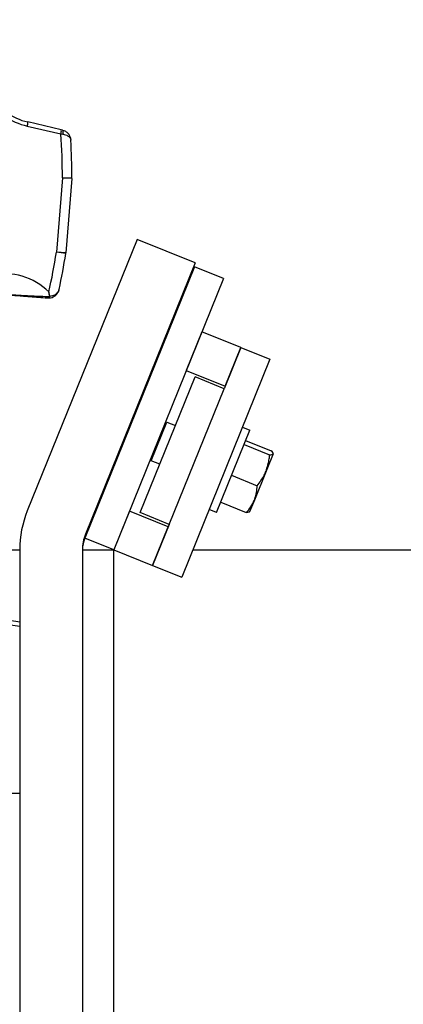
# Model space of a CAD drawing. Header units: inches. Extents: x 170 to 284, y 215 to 248.
# Tile 665 of 1056: x 210.855 to 211.012, y 243.847 to 244.25. Entities that reach past the tile are written whole.
import ezdxf

# ---------------------------------------------------------------- set-up
doc = ezdxf.new("R2010")
doc.units = ezdxf.units.IN
doc.header["$LTSCALE"] = 0.25
doc.header["$MEASUREMENT"] = 0
doc.layers.add('LH FRONT OF HOOD', color=7, linetype='Continuous')
pattern_1 = [(45, (200.7563139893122, 238.187647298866), (-0.03026527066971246, 0.03026527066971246), [])]

msp = doc.modelspace()

# ---------------------------------------------------------------- hatches: boundary and pattern name
at = {"layer": 'LH FRONT OF HOOD'}
h = msp.add_hatch(dxfattribs=at)
h.set_pattern_fill('ANSI31', color=256, scale=0.34241245, angle=2.8e-322, style=0)
h.set_pattern_definition([(45, (200.7896657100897, 238.187647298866), (-0.03026527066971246, 0.03026527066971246), [])])
edge = h.paths.add_edge_path(flags=0)
edge.add_arc((211.0763061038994, 244.0798696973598), 0.021400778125, 89.9999999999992, 390.52248781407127, ccw=False)
edge.add_line((211.0763061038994, 244.1012704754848), (211.1490687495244, 244.1012704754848))
edge.add_arc((211.1490687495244, 244.5121654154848), 0.4108949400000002, 270, 450.0000000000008)
edge.add_line((211.1490687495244, 244.9230603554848), (210.6654111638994, 244.9230603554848))
edge.add_arc((210.6654111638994, 244.9273405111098), 0.004280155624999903, 180.0000000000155, 269.9999999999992, ccw=False)
edge.add_line((210.6611310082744, 244.9273405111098), (210.6611310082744, 244.9701420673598))
edge.add_arc((210.6654111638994, 244.9701420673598), 0.004280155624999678, 360, 540, ccw=False)
edge.add_line((210.6696913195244, 244.9701420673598), (210.6696913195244, 244.9273405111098))
edge.add_line((210.6696913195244, 244.9273405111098), (210.6664589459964, 244.9273405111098))
edge.add_line((210.6664589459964, 244.9273405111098), (210.6664589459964, 244.9701420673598))
edge.add_arc((210.6654111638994, 244.9701420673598), 0.001047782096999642, 360, 540.0000000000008)
edge.add_line((210.6643633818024, 244.9701420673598), (210.6643633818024, 244.9273405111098))
edge.add_arc((210.6654111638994, 244.9273405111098), 0.001047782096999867, 180, 270)
edge.add_line((210.6654111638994, 244.9262927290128), (211.1490687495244, 244.9262927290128))
edge.add_arc((211.1490687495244, 244.5121654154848), 0.4141273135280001, 269.9999999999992, 450, ccw=False)
edge.add_line((211.1490687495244, 244.0980381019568), (211.0763061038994, 244.0980381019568))
edge.add_arc((211.0763061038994, 244.0798696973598), 0.018168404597, 450.0000000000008, 750.5224878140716)
edge.add_arc((211.0910543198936, 244.0885648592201), 0.001047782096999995, 390.5224878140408, 495.0000000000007)
edge.add_line((211.0903134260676, 244.0893057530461), (211.0816182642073, 244.0806105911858))
edge.add_line((211.0816182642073, 244.0806105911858), (211.0793326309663, 244.0828962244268))
edge.add_line((211.0793326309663, 244.0828962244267), (211.0880277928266, 244.091591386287))
edge.add_arc((211.0910543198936, 244.0885648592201), 0.004280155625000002, 390.522487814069, 495.0000000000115, ccw=False)
h = msp.add_hatch(dxfattribs=at)
h.set_pattern_fill('ANSI31', color=256, scale=0.34241245, style=0)
h.set_pattern_definition(pattern_1)
edge = h.paths.add_edge_path(flags=0)
edge.add_line((211.1157170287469, 244.9187801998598), (210.7733045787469, 244.9187801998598))
edge.add_line((210.7733045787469, 244.9187801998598), (210.7733045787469, 244.9230603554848))
edge.add_line((210.7733045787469, 244.9230603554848), (211.1157170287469, 244.9230603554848))
edge.add_arc((211.1157170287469, 244.5121654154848), 0.4108949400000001, 269.9999999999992, 450, ccw=False)
edge.add_line((211.1157170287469, 244.1012704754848), (211.0429543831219, 244.1012704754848))
edge.add_line((211.0429543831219, 244.1012704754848), (211.0429543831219, 244.1055506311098))
edge.add_line((211.0429543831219, 244.1055506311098), (211.1157170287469, 244.1055506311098))
edge.add_arc((211.1157170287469, 244.5121654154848), 0.406614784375, 270, 450.0000000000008)
h = msp.add_hatch(dxfattribs=at)
h.set_pattern_fill('ANSI31', color=256, scale=0.34241245, angle=2.8e-322, style=0)
h.set_pattern_definition(pattern_1)
edge = h.paths.add_edge_path(flags=0)
edge.add_arc((210.8302866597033, 244.0816600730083), 0.001712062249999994, 445.455402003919, 467.6658223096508)
edge.add_line((210.8297671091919, 244.0832913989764), (210.8290345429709, 244.0855915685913))
edge.add_arc((210.8302866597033, 244.0816600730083), 0.004126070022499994, 445.4554020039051, 467.6658223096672, ccw=False)
edge.add_arc((210.8295812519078, 244.0727853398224), 0.01302879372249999, 396.9315693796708, 445.45540200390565, ccw=False)
edge.add_arc((210.8250990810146, 244.0699814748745), 0.01830194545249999, 355.45540200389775, 395.516775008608, ccw=False)
edge.add_arc((210.8316185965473, 244.0694632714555), 0.01176186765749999, 287.5962596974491, 355.45540200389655, ccw=False)
edge.add_arc((210.8295893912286, 244.07288774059), 0.01566536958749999, 230.7124700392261, 290.88620181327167, ccw=False)
edge.add_arc((210.8354548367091, 244.0805622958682), 0.02532140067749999, 208.3096502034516, 231.4363353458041, ccw=False)
edge.add_arc((210.8268264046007, 244.0748591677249), 0.01504902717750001, 167.6111203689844, 204.77005164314, ccw=False)
edge.add_arc((210.8391110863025, 244.0725430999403), 0.02754708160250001, 448.763905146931, 528.3879757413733, ccw=False)
edge.add_arc((210.8387280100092, 244.1087776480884), 0.008748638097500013, 276.4140209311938, 423.3968342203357)
edge.add_arc((210.8634658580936, 244.1693613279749), 0.05672062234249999, 175.0260377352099, 248.465301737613, ccw=False)
edge.add_arc((211.0213947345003, 244.1580105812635), 0.2150521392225, 518.8814295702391, 535.6614556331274, ccw=False)
edge.add_arc((210.847315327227, 244.2241611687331), 0.02884824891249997, 460.61424547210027, 516.869158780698, ccw=False)
edge.add_arc((210.8343657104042, 244.2799088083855), 0.0284373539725, 285.5759958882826, 339.1744695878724)
edge.add_arc((210.8468348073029, 244.2747270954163), 0.01494630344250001, 340.7468428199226, 396.0025941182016)
edge.add_arc((210.8432776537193, 244.2731893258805), 0.0187470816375, 393.4132765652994, 426.8950179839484)
edge.add_arc((210.8458788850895, 244.2778258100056), 0.0134739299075, 429.3329594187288, 467.7290477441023)
edge.add_arc((210.8438750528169, 244.2850266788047), 0.006011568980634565, 470.4379345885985, 491.1729756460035)
edge.add_arc((210.8530620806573, 244.2770144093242), 0.01816498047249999, 496.3546620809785, 535.455402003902)
edge.add_arc((210.8458598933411, 244.2775868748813), 0.01094007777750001, 535.4554020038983, 625.4554020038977)
edge.add_arc((210.8451409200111, 244.2685414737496), 0.001866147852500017, 265.4554020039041, 281.0976484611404)
edge.add_line((210.8455001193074, 244.2667102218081), (210.8459647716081, 244.2643413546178))
edge.add_arc((210.8451409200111, 244.2685414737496), 0.004280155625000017, 265.4554020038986, 281.09764846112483, ccw=False)
edge.add_arc((210.8458598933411, 244.2775868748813), 0.01335408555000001, 175.4554020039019, 265.4554020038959, ccw=False)
edge.add_arc((210.8530620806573, 244.2770144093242), 0.020578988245, 496.06676031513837, 535.4554020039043, ccw=False)
edge.add_arc((210.8438750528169, 244.2850266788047), 0.008425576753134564, 470.0330691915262, 491.9551129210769, ccw=False)
edge.add_arc((210.8458788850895, 244.2778258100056), 0.01588793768, 429.1457042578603, 467.92598269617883, ccw=False)
edge.add_arc((210.8432776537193, 244.2731893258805), 0.02116108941, 393.5599327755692, 427.0325737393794, ccw=False)
edge.add_arc((210.8468348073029, 244.2747270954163), 0.01736031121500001, 340.63565013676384, 395.8212553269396, ccw=False)
edge.add_arc((210.8343657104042, 244.2799088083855), 0.030851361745, 285.3735592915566, 339.23493959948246, ccw=False)
edge.add_arc((210.847315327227, 244.2241611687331), 0.02643424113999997, 460.3971115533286, 516.7790151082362)
edge.add_arc((211.0213947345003, 244.1580105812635), 0.21263813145, 518.8930704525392, 535.6650915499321)
edge.add_arc((210.8634658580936, 244.1693613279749), 0.05430661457, 535.0120286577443, 608.5699368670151)
edge.add_arc((210.8387280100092, 244.1087776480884), 0.01116264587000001, 275.516440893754, 423.9844891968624, ccw=False)
edge.add_arc((210.8391110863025, 244.0725430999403), 0.02513307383, 448.4268021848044, 528.4260597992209)
edge.add_arc((210.8268264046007, 244.0748591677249), 0.01263501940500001, 527.5384492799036, 564.4380987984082)
edge.add_arc((210.8354548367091, 244.0805622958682), 0.022907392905, 208.499708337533, 231.4751172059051)
edge.add_arc((210.8295893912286, 244.07288774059), 0.01325136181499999, 230.6476424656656, 291.190651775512)
edge.add_arc((210.8316185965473, 244.0694632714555), 0.009347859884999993, 287.1779261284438, 355.4554020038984)
edge.add_arc((210.8250990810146, 244.0699814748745), 0.01588793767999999, 355.4554020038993, 395.4075808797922)
edge.add_arc((210.8295812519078, 244.0727853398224), 0.01061478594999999, 397.0899033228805, 445.4554020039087)

# ---------------------------------------------------------------- linework, layer by layer
for p, q in [((210.8577264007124, 244.2063432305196), (210.8714616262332, 244.2031166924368)), ((210.8716303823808, 244.2048010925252), (210.85789515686, 244.2080276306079)), ((210.8714616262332, 244.2031166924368), (210.872210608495, 244.2030301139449)), ((210.8720955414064, 244.2046918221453), (210.8716303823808, 244.2048010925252)), ((210.8720731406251, 244.1851309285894), (210.8696589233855, 244.1547576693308)), ((210.8759313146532, 244.1848242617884), (210.8720731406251, 244.1851309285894)), ((210.8759313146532, 244.1848242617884), (210.8735170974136, 244.1544510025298)), ((210.9026386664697, 244.1599394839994), (210.8577441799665, 244.0488217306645)), ((210.9264496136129, 244.1503192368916), (210.9026386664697, 244.1599394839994)), ((210.8735170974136, 244.1544510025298), (210.8696589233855, 244.1547576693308)), ((210.9264496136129, 244.1503192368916), (210.8815551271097, 244.0392014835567)), ((210.9261379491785, 244.1487158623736), (210.8812434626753, 244.0375981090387)), ((210.9261379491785, 244.1487158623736), (210.9258489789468, 244.1488326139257)), ((210.93804342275, 244.1439057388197), (210.9261379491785, 244.1487158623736)), ((210.93804342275, 244.1439057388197), (210.8931489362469, 244.0327879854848)), ((210.8659667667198, 244.1359835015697), (210.8660455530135, 244.1359786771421)), ((210.8659667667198, 244.1359835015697), (210.8660388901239, 244.1359777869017)), ((210.8660722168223, 244.1364153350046), (210.8659961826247, 244.1364184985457)), ((210.9292248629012, 244.1220790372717), (210.9228113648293, 244.1062050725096)), ((210.9450988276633, 244.1156655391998), (210.9292248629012, 244.1220790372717)), ((210.9450988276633, 244.1156655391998), (210.938284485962, 244.09879945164)), ((210.9386853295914, 244.0997915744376), (210.9450988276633, 244.1156655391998)), ((210.9450988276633, 244.1156655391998), (210.9570043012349, 244.1108554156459)), ((210.9570043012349, 244.1108554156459), (210.9209283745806, 244.0215643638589)), ((210.9228113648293, 244.1062050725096), (210.9386853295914, 244.0997915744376)), ((210.9039317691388, 244.0480506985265), (210.9263790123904, 244.103609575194)), ((210.938284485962, 244.09879945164), (210.9263790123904, 244.103609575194)), ((210.9158372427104, 244.0432405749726), (210.938284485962, 244.09879945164)), ((210.9084817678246, 244.0692938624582), (210.9148952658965, 244.0851678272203)), ((210.9141909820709, 244.0848688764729), (210.9148952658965, 244.0851678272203)), ((210.9148952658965, 244.0851678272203), (210.9183621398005, 244.0837671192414)), ((210.9351712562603, 244.0481331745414), (210.948793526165, 244.0818494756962)), ((210.9457774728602, 244.0830680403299), (210.948793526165, 244.0818494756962)), ((210.9470928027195, 244.0776400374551), (210.9575856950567, 244.073400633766)), ((210.9464217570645, 244.0759791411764), (210.9569146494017, 244.0717397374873)), ((210.9084817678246, 244.0692938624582), (210.9081828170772, 244.0699981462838)), ((210.9119486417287, 244.0678931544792), (210.9084817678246, 244.0692938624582)), ((210.9583135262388, 244.0721405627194), (210.9554227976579, 244.0649857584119)), ((210.9554227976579, 244.0649857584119), (210.9506479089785, 244.053167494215)), ((210.9413113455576, 244.0633304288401), (210.9518042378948, 244.0590910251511)), ((210.9506479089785, 244.053167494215), (210.948728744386, 244.0484173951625)), ((210.8995624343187, 244.0486619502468), (210.8931489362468, 244.0327879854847)), ((210.9154363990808, 244.0422484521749), (210.8995624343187, 244.0486619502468)), ((210.9351712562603, 244.0481331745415), (210.9321552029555, 244.0493517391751)), ((210.9368719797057, 244.0523426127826), (210.9473648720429, 244.0481032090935)), ((210.9158372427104, 244.0432405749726), (210.9039317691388, 244.0480506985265)), ((210.9158372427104, 244.0432405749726), (210.909022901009, 244.0263744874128)), ((210.909022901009, 244.0263744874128), (210.9154363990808, 244.0422484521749)), ((210.8812434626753, 244.0375981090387), (210.8810242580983, 244.0376866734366)), ((210.8931489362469, 244.0327879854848), (210.8812434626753, 244.0375981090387)), ((210.8333869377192, 244.0327879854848), (210.8546275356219, 244.0327879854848)), ((210.8546275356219, 244.0327879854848), (210.8546275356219, 239.7800253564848)), ((210.8803084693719, 244.0327879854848), (210.8931489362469, 244.0327879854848)), ((210.8803084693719, 244.0327879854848), (210.8803084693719, 239.7800253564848)), ((210.8931489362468, 244.0327879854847), (210.909022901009, 244.0263744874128)), ((210.8931489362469, 239.7800253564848), (210.8931489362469, 244.0327879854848)), ((210.9254630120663, 244.0327879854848), (211.5266119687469, 244.0327879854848)), ((210.909022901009, 244.0263744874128), (210.9209283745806, 244.0215643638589)), ((210.8546275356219, 244.0032483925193), (210.8470902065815, 244.0043984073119)), ((210.8470554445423, 244.0027059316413), (210.8546275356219, 244.0015506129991))]:
    msp.add_line(p, q, dxfattribs=at)
at = {"layer": 'LH FRONT OF HOOD', "flags": 128}
msp.add_lwpolyline([(210.8720955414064, 244.2046918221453), (210.8721781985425, 244.2046415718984), (210.8722442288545, 244.2045346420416), (210.8722913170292, 244.2043747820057), (210.8723178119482, 244.2041675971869), (210.872322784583, 244.203920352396), (210.8723060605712, 244.2036417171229), (210.8722682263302, 244.2033414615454), (210.872210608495, 244.2030301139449)], dxfattribs=at)
at = {"layer": 'LH FRONT OF HOOD'}
for centre, radius, start, end in [((210.8640690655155, 244.233343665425), 0.02773540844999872, 235.2927752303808, 256.7803504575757), ((210.8638462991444, 244.2333613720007), 0.02602334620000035, 235.2927752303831, 256.7803504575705), ((210.8545133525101, 244.207515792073), 0.003420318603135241, 339.9510814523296, 8.606438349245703), ((210.8682485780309, 244.2042892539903), 0.003420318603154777, 339.9510814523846, 8.60643834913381), ((210.6580723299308, 244.1868581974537), 0.2140077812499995, 359.537557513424, 4.357045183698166), ((210.657493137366, 244.1869042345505), 0.2184591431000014, 359.537557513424, 3.604432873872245), ((210.8737526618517, 244.2833702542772), 0.09825368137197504, 269.0205541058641, 271.2786452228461), ((210.8714939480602, 244.1851769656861), 0.004451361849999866, 355.455402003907, 359.5375575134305), ((210.6580723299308, 244.1868581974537), 0.2140077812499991, 346.9167998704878, 351.3732464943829), ((210.8557983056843, 244.0574865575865), 0.09825368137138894, 79.63215878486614, 81.89024990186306), ((210.657493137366, 244.1869042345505), 0.2184591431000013, 347.4535877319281, 351.3732464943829), ((210.8690797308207, 244.1548037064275), 0.004451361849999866, 351.3732464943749, 355.455402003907), ((210.8484160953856, 244.1202048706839), 0.02568093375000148, 45.15842060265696, 101.96202785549), ((210.8763140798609, 244.1355022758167), 0.01035849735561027, 174.925481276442, 177.3372458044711), ((210.8660400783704, 244.135994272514), 1.652837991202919e-05, 265.8773763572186, 289.3432568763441), ((210.8825107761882, 244.1351923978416), 0.01648398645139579, 175.7453510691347, 177.2659777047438), ((210.8660431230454, 244.1415568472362), 0.005005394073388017, 278.3034086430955, 279.8674943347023), ((210.8974290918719, 244.0327879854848), 0.04280155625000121, 158.0000000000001, 179.9999999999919), ((210.8974290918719, 244.0327879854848), 0.01712062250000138, 157.9999999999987, 179.9999999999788), ((210.8931489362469, 244.0327879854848), 0.01284046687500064, 157.9999999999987, 180)]:
    msp.add_arc(centre, radius, start, end, dxfattribs=at)
for points, knots in [([(210.8720955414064, 244.2046918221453), (210.872314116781, 244.2046295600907), (210.8729604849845, 244.2044454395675), (210.8740079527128, 244.2038094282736), (210.8749201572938, 244.2027536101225), (210.8753418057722, 244.2017352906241), (210.8754708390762, 244.2011034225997), (210.8755030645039, 244.2008459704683), (210.8755134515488, 244.2007316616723), (210.8755173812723, 244.2006795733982), (210.8755191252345, 244.2006541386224), (210.8755198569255, 244.2006426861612), (210.8755201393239, 244.2006382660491)], [0, 0, 0, 0, 0.1104035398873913, 0.3264838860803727, 0.6076768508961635, 0.8402493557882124, 0.9291761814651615, 0.9682100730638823, 0.985697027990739, 0.9935617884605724, 0.9975151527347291, 1, 1, 1, 1]), ([(210.872210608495, 244.2030301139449), (210.8724268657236, 244.2029984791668), (210.8730662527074, 244.2029049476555), (210.8740935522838, 244.2025455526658), (210.8749754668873, 244.201922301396), (210.8753697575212, 244.2013072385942), (210.875482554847, 244.2009218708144), (210.8755082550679, 244.200764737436), (210.8755157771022, 244.2006950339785), (210.8755184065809, 244.2006633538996), (210.8755195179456, 244.2006479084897), (210.8755199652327, 244.2006409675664), (210.8755201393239, 244.2006382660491)], [0, 0, 0, 0, 0.1103944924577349, 0.3263927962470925, 0.6075324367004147, 0.84060787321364, 0.9294984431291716, 0.9684249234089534, 0.9858245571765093, 0.9936329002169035, 0.9975218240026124, 1, 1, 1, 1]), ([(210.8659961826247, 244.1364184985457), (210.8647632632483, 244.1364747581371), (210.8622945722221, 244.1365874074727), (210.8587048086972, 244.1367496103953), (210.8556176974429, 244.1369012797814), (210.8532381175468, 244.1370360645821), (210.8516857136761, 244.1371345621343), (210.8506904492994, 244.1372026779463), (210.8500584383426, 244.1372480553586), (210.849659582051, 244.1372775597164), (210.8494084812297, 244.137296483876), (210.8492355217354, 244.1373096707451), (210.8491272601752, 244.1373180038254), (210.849078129, 244.1373218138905), (210.8490740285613, 244.1373221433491), (210.8490722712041, 244.1373222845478)], [0, 0, 0, 0, 0.2019912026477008, 0.4044496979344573, 0.6088048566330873, 0.7472867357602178, 0.8378383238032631, 0.8960050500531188, 0.9331273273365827, 0.9568423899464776, 0.9721219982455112, 0.9821627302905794, 0.9924314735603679, 0.9967562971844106, 0.9999999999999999, 0.9999999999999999, 0.9999999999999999, 0.9999999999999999]), ([(210.8490848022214, 244.1373211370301), (210.8490863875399, 244.137321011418), (210.8490901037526, 244.1373207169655), (210.8491403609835, 244.1373167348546), (210.8492505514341, 244.1373080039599), (210.8494261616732, 244.1372940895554), (210.8496821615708, 244.1372738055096), (210.8500888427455, 244.1372415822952), (210.850733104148, 244.1371905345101), (210.8517463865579, 244.1371102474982), (210.8533222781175, 244.1369853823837), (210.8557230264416, 244.1367951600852), (210.858789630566, 244.1365521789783), (210.8623300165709, 244.1362716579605), (210.8647466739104, 244.1360801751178), (210.8659667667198, 244.1359835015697)], [0, 0, 0, 0, 0.003085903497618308, 0.007233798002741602, 0.01731150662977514, 0.02732238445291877, 0.04265796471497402, 0.06654606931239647, 0.1040048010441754, 0.1627312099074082, 0.2541116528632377, 0.393603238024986, 0.5985768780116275, 0.797334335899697, 0.9999999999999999, 0.9999999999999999, 0.9999999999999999, 0.9999999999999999]), ([(210.8660388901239, 244.1359777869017), (210.8664670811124, 244.1359809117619), (210.8673110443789, 244.1359870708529), (210.8686019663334, 244.1364728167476), (210.8698825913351, 244.137457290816), (210.8705006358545, 244.1385709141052), (210.8707015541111, 244.1393018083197), (210.8707282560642, 244.1394156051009), (210.87073469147, 244.1394444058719), (210.8707355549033, 244.1394482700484)], [0, 0, 0, 0, 0.1732409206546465, 0.3414573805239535, 0.5985081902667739, 0.9384150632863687, 0.9844493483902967, 0.9979135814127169, 1, 1, 1, 1]), ([(210.8665249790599, 244.1384141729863), (210.8665261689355, 244.1384063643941), (210.8666180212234, 244.1378035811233), (210.8666924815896, 244.1371998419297), (210.8667659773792, 244.1366039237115)], [0, 0, 0, 0, 0.01295422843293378, 1, 1, 1, 1]), ([(210.8669008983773, 244.1366254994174), (210.8667832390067, 244.1372147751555), (210.8666640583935, 244.1378116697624), (210.8665267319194, 244.1384065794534), (210.8665249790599, 244.1384141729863)], [0, 0, 0, 0, 0.9872358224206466, 1, 1, 1, 1]), ([(210.8707355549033, 244.1394482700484), (210.8707348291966, 244.1394450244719), (210.8707293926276, 244.1394207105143), (210.8707066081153, 244.13932448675), (210.8706742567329, 244.1392106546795), (210.8704772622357, 244.1386210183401), (210.8699328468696, 244.1377642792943), (210.8687189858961, 244.1369790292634), (210.8676584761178, 244.1366768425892), (210.8670819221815, 244.1366377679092), (210.8669008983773, 244.1366254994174)], [0, 0, 0, 0, 0.002292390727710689, 0.01717324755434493, 0.06815791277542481, 0.08374770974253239, 0.4445090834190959, 0.728832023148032, 0.914859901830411, 1, 1, 1, 1]), ([(210.8660455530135, 244.1359786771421), (210.866194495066, 244.1359835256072), (210.8663998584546, 244.135990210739), (210.866618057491, 244.1360968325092), (210.8667396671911, 244.1361893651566), (210.8668197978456, 244.136288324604), (210.866870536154, 244.136392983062), (210.8668934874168, 244.136471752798), (210.8669029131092, 244.1365473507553), (210.8669031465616, 244.1365952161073), (210.8669012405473, 244.1366208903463), (210.8669008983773, 244.1366254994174)], [0, 0, 0, 0, 0.3645929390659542, 0.5027058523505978, 0.6105078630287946, 0.7482334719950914, 0.8124580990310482, 0.8899537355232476, 0.9408504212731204, 0.9893813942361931, 1, 1, 1, 1]), ([(210.8667659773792, 244.1366039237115), (210.8667660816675, 244.1366027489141), (210.866766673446, 244.1365960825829), (210.8667645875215, 244.1365828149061), (210.8667537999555, 244.1365614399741), (210.8667327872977, 244.1365396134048), (210.8666889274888, 244.1365084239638), (210.8666248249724, 244.1364796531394), (210.8665319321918, 244.1364513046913), (210.8663495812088, 244.1364149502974), (210.8661912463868, 244.1364151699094), (210.8660722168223, 244.1364153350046)], [0, 0, 0, 0, 0.004695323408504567, 0.02664338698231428, 0.05219506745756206, 0.09877045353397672, 0.1450743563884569, 0.2652549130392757, 0.3748338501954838, 0.530025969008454, 1, 1, 1, 1]), ([(210.9583135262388, 244.0721405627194), (210.9583202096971, 244.0721607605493), (210.9583708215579, 244.0723137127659), (210.9582521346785, 244.0726886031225), (210.9578091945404, 244.0731618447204), (210.9575856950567, 244.073400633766)], [0, 0, 0, 0, 0.07009191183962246, 0.5307854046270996, 1, 1, 1, 1]), ([(210.9554227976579, 244.0649857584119), (210.9559615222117, 244.0666877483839), (210.9566605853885, 244.0688962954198), (210.9568672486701, 244.0712092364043), (210.9569146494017, 244.0717397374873)], [0, 0, 0, 0, 0.7706378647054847, 1, 1, 1, 1]), ([(210.9569146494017, 244.0717397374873), (210.9572663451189, 244.0717545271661), (210.9579761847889, 244.0717843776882), (210.9582004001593, 244.0720211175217), (210.9583135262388, 244.0721405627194)], [0, 0, 0, 0, 0.4954579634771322, 1, 1, 1, 1]), ([(210.9518042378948, 244.0590910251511), (210.9528674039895, 244.0604896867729), (210.9542780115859, 244.0623454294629), (210.9551965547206, 244.0644639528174), (210.9554227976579, 244.0649857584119)], [0, 0, 0, 0, 0.7536937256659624, 1, 1, 1, 1]), ([(210.9506479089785, 244.053167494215), (210.950699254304, 244.0532982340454), (210.9510880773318, 244.0542882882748), (210.9516070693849, 244.0562414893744), (210.9517381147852, 244.0581353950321), (210.9518042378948, 244.0590910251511)], [0, 0, 0, 0, 0.07009191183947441, 0.5307854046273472, 1, 1, 1, 1]), ([(210.9473648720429, 244.0481032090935), (210.9480225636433, 244.0488753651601), (210.9493500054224, 244.0504338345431), (210.9502126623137, 244.0522507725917), (210.9506479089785, 244.053167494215)], [0, 0, 0, 0, 0.4954579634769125, 0.9999999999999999, 0.9999999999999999, 0.9999999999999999, 0.9999999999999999]), ([(210.9487637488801, 244.0485040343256), (210.948754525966, 244.0484848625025), (210.9486846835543, 244.0483396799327), (210.9483388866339, 244.0481524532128), (210.9476915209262, 244.0481197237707), (210.9473648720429, 244.0481032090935)], [0, 0, 0, 0, 0.07009191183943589, 0.5307854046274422, 1, 1, 1, 1]), ([(210.8439099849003, 243.9332161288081), (210.8439115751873, 243.9332161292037), (210.8439153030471, 243.9332161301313), (210.8439657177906, 243.9332161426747), (210.8440762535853, 243.9332161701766), (210.8442524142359, 243.9332162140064), (210.8445092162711, 243.9332162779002), (210.8449171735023, 243.9332163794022), (210.8455634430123, 243.9332165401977), (210.8465799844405, 243.9332167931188), (210.8481602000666, 243.9332171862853), (210.8505728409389, 243.9332177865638), (210.8528040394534, 243.9332183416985), (210.8543176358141, 243.9332187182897), (210.8546275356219, 243.9332187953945)], [0, 0, 0, 0, 0.004737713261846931, 0.01110587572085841, 0.02657793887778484, 0.04194739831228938, 0.06549174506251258, 0.102166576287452, 0.1596760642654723, 0.2498373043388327, 0.3901314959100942, 0.6042895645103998, 0.9189806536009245, 1, 1, 1, 1])]:
    msp.add_open_spline(points, degree=3, knots=knots, dxfattribs=at)

doc.saveas('drawing.dxf')
